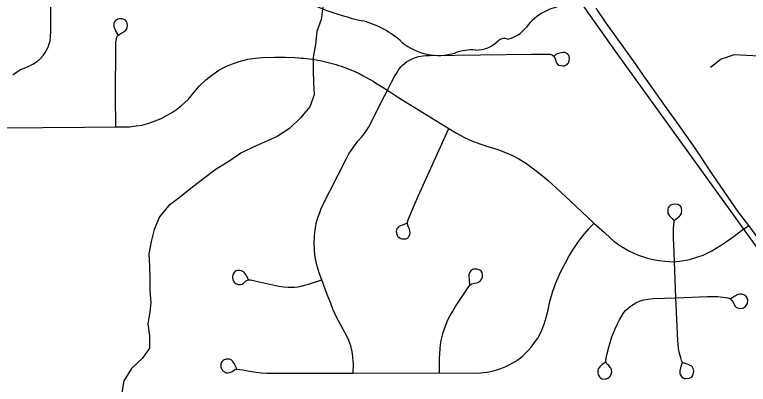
# Model space of a CAD drawing. Extents: x 0 to 34, y 0 to 22.
# Drawn here: x 4.8755 to 5.258, y 14.7147 to 14.9075 of the extents above; entities that cross this region are included whole.
import ezdxf

# ---------------------------------------------------------------- set-up
doc = ezdxf.new("R2010")
doc.units = 0
for name, color, linetype in [('GM_X_Corporation', 7, 'Continuous'), ('GM_X_Minor_River', 7, 'Continuous'), ('GM_X_State_Route', 7, 'Continuous'), ('GM_X_State_Shield', 7, 'Continuous'), ('GM_X_Township_Road', 7, 'Continuous')]:
    doc.layers.add(name, color=color, linetype=linetype)

msp = doc.modelspace()

# ---------------------------------------------------------------- linework, layer by layer
at = {"layer": 'GM_X_Corporation'}
msp.add_lwpolyline([(5.6567488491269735, 14.862306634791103), (5.572093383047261, 14.862325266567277), (5.573755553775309, 14.777138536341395), (5.398324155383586, 14.773199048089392), (5.289348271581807, 14.74877920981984), (5.226030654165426, 14.836625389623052), (5.188655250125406, 14.888481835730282), (5.144954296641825, 14.950510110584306), (5.120012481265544, 14.951488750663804), (5.09853483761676, 14.95813742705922), (4.906428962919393, 14.965130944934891), (4.905698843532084, 15.006980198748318), (4.670398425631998, 15.004522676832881)], dxfattribs=at)
at = {"layer": 'GM_X_Minor_River'}
for points in [[(5.0362051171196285, 14.91165043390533), (5.035301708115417, 14.905004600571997), (5.03306780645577, 14.898728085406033), (5.032354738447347, 14.891892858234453), (5.031070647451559, 14.88524418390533), (5.031117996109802, 14.878223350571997), (5.031348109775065, 14.872153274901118), (5.031581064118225, 14.865704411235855), (5.029346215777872, 14.85942789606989), (5.024454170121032, 14.853702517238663), (5.018801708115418, 14.848161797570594), (5.012382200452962, 14.843945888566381), (4.999525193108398, 14.838166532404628), (4.993475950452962, 14.835280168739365), (4.987057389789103, 14.830872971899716), (4.980446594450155, 14.826844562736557), (4.974030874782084, 14.822058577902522), (4.968182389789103, 14.817465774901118), (4.961957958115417, 14.81249039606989), (4.9557316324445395, 14.807705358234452), (4.9510280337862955, 14.801981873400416), (4.948226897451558, 14.79551217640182), (4.946562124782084, 14.789238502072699), (4.945467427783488, 14.782781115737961), (4.945701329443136, 14.776141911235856), (4.945934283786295, 14.769692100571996), (4.945975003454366, 14.76343168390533), (4.9463954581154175, 14.757362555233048), (4.945859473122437, 14.7524260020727), (4.944953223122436, 14.74615895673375), (4.945752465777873, 14.739902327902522), (4.945796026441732, 14.733451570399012), (4.942036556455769, 14.728303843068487), (4.936383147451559, 14.722953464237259), (4.932444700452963, 14.716476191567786), (4.9313471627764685, 14.710397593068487)], [(5.263756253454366, 14.885856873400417), (5.25711610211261, 14.886191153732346), (5.250667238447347, 14.886527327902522), (5.2438556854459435, 14.884205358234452), (5.238193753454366, 14.87999323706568)]]:
    msp.add_lwpolyline(points, dxfattribs=at)
at = {"layer": 'GM_X_State_Route'}
msp.add_lwpolyline([(5.269923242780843, 14.781313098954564), (5.263538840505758, 14.790358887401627), (5.258207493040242, 14.797492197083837), (5.252947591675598, 14.804554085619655), (5.23979629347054, 14.82350274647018), (5.230186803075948, 14.837837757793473), (5.22068916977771, 14.851479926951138), (5.216616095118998, 14.857193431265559), (5.211903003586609, 14.863692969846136), (5.202691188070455, 14.876763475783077), (5.19926123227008, 14.881619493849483), (5.18369281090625, 14.9034761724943), (5.178715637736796, 14.910939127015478)], dxfattribs=at)
at = {"layer": 'GM_X_State_Shield'}
for centre, radius, start, end in [((5.090432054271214, 15.05190415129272), 0.15144107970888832, 240.41292222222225, 257.1985), ((5.165065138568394, 14.883575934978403), 0.02872754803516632, 94.40312222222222, 142.57675), ((5.045282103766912, 14.858284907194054), 0.047382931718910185, 47.184155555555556, 75.83597222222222), ((5.128667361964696, 14.911166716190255), 0.016946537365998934, 282.8731916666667, 323.27711111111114), ((5.096529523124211, 14.916309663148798), 0.030067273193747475, 230.70037222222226, 286.29183611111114), ((5.116098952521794, 14.905069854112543), 0.016019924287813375, 268.7770194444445, 315.54927222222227), ((5.130590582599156, 14.890533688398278), 0.004510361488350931, 65.75173055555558, 132.64842222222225), ((5.113902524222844, 14.864417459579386), 0.024705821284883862, 85.69512222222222, 111.20994722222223)]:
    msp.add_arc(centre, radius, start, end, dxfattribs=at)
at = {"layer": 'GM_X_Township_Road'}
for points in [[(4.874468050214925, 14.876045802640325), (4.876350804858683, 14.877471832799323), (4.8780595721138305, 14.87855302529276), (4.879939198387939, 14.879407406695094), (4.882141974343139, 14.880320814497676), (4.884897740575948, 14.881631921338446), (4.887178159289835, 14.883110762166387), (4.88900189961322, 14.884707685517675), (4.890331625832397, 14.886245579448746), (4.891394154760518, 14.887671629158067), (4.892932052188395, 14.89057654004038), (4.8935037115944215, 14.892344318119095), (4.893901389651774, 14.89382629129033), (4.894187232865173, 14.895991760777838), (4.894414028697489, 14.899011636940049), (4.894299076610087, 14.91183049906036)], [(4.928278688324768, 14.84899444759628), (4.928086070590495, 14.865038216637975), (4.928135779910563, 14.891384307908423), (4.9282786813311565, 14.893189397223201), (4.92849616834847, 14.89485155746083), (4.928719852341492, 14.89570593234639), (4.929139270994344, 14.896426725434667), (4.929788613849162, 14.897010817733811), (4.93036649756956, 14.897346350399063), (4.93151911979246, 14.898011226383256), (4.932131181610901, 14.898433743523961), (4.932715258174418, 14.898834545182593), (4.9333490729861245, 14.899353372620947), (4.933836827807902, 14.899965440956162), (4.9342034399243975, 14.90087884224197), (4.9343246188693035, 14.901674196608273), (4.934141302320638, 14.9032586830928), (4.933836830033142, 14.903929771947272), (4.933227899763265, 14.904538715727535), (4.932615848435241, 14.904905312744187), (4.931519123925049, 14.90527192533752), (4.9306026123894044, 14.90533407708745), (4.929931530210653, 14.905271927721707), (4.929322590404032, 14.905088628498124), (4.928713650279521, 14.904846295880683), (4.928042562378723, 14.904417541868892), (4.927551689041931, 14.903808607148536), (4.927247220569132, 14.903075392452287), (4.927126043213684, 14.90246643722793), (4.927247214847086, 14.901124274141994), (4.927492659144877, 14.9003910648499), (4.928222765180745, 14.898744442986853), (4.929201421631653, 14.896914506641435)], [(5.0520058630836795, 14.720411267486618), (5.052052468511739, 14.725282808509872), (5.051996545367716, 14.726795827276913), (5.051869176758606, 14.728886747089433), (5.051661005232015, 14.730611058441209), (5.051294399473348, 14.732493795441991), (5.050719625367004, 14.73469033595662), (5.049778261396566, 14.737461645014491), (5.048734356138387, 14.739866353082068), (5.043297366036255, 14.749746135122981), (5.042539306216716, 14.751352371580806), (5.041414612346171, 14.753927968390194), (5.040258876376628, 14.756786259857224), (5.038748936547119, 14.760669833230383), (5.037285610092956, 14.764382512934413), (5.035561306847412, 14.76919190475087), (5.034408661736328, 14.772326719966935), (5.033206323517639, 14.77624757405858), (5.03252903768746, 14.779279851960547), (5.032003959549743, 14.782259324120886), (5.031795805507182, 14.78476964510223), (5.031690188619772, 14.788221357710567), (5.031795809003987, 14.791828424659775), (5.031954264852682, 14.79391933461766), (5.032268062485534, 14.796271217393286), (5.032631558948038, 14.798309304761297), (5.033050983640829, 14.799878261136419), (5.033678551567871, 14.802074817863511), (5.0345143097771, 14.80437388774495), (5.035455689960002, 14.80693392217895), (5.048405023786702, 14.832419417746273), (5.049719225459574, 14.834839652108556), (5.050909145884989, 14.836688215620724), (5.052922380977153, 14.839605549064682), (5.054646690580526, 14.84169956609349), (5.056371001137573, 14.843669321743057), (5.0583003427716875, 14.846052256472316), (5.0592044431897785, 14.847531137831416), (5.060108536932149, 14.848926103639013), (5.068096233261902, 14.864721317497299), (5.069860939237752, 14.868126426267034), (5.072017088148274, 14.872246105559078), (5.073713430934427, 14.87553315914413), (5.074468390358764, 14.876813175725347), (5.075356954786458, 14.87832311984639), (5.076779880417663, 14.8802959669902), (5.077656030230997, 14.881228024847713), (5.078643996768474, 14.88210414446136), (5.079690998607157, 14.882803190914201), (5.080998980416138, 14.883635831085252), (5.082695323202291, 14.884456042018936), (5.08444758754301, 14.885114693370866), (5.086091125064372, 14.88560557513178), (5.088390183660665, 14.886043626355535), (5.090086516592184, 14.886208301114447), (5.091838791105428, 14.886267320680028), (5.144897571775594, 14.886866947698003), (5.151030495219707, 14.886929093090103), (5.154755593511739, 14.886811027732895), (5.155905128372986, 14.886372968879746), (5.156560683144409, 14.88588208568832), (5.157147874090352, 14.884906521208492), (5.1573840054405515, 14.884073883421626), (5.15765740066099, 14.883089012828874), (5.158039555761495, 14.88232162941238), (5.15853354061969, 14.881610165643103), (5.1592450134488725, 14.881228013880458), (5.16039453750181, 14.880898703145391), (5.161379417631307, 14.88073404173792), (5.162199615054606, 14.880842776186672), (5.162749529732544, 14.881063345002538), (5.163513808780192, 14.88144549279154), (5.163951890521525, 14.881992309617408), (5.164337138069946, 14.882539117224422), (5.164610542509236, 14.883691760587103), (5.164666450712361, 14.884403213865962), (5.164501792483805, 14.885934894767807), (5.164116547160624, 14.886646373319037), (5.163625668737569, 14.887084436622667), (5.163075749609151, 14.887469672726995), (5.1623642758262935, 14.88768714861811), (5.161652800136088, 14.887743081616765), (5.160447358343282, 14.887634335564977), (5.159518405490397, 14.887469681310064), (5.157840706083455, 14.886866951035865), (5.156846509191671, 14.886068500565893)], [(4.868406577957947, 14.84838241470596), (4.911958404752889, 14.848776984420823), (4.928278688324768, 14.84899444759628), (4.935284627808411, 14.849065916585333), (4.938751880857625, 14.84942630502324), (4.941784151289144, 14.849932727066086), (4.945394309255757, 14.850942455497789), (4.948718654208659, 14.85209818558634), (4.951822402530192, 14.853399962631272), (4.954711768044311, 14.854844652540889), (4.957237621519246, 14.856360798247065), (4.959766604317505, 14.85809441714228), (4.9624385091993, 14.860113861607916), (4.965977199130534, 14.863292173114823), (4.969084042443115, 14.867048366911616), (4.971681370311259, 14.870152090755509), (4.97514861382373, 14.87354787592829), (4.978255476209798, 14.876002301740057), (4.981865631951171, 14.878459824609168), (4.9855472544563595, 14.880407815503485), (4.989085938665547, 14.88185249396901), (4.99248172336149, 14.88307970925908), (4.997101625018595, 14.88423544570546), (5.000857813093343, 14.88488477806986), (5.004685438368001, 14.88517372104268), (5.010896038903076, 14.885251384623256), (5.016457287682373, 14.885319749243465), (5.021512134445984, 14.885102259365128), (5.02340420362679, 14.884974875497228), (5.024833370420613, 14.88488479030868), (5.026256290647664, 14.884769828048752), (5.027682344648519, 14.884630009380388), (5.029102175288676, 14.884465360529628), (5.030518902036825, 14.884275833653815), (5.031932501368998, 14.884061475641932), (5.033343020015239, 14.883822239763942), (5.0347504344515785, 14.883558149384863), (5.036151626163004, 14.883269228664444), (5.03754659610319, 14.88295853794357), (5.038935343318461, 14.882622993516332), (5.040321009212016, 14.88225948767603), (5.0416973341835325, 14.88187423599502), (5.043067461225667, 14.881467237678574), (5.044431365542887, 14.881035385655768), (5.0457890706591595, 14.880578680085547), (5.047134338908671, 14.880097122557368), (5.048473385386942, 14.879593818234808), (5.049803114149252, 14.879065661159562), (5.051123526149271, 14.878515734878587), (5.0524346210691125, 14.877944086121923), (5.055013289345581, 14.876735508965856), (5.057240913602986, 14.875626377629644), (5.058555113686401, 14.874936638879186), (5.059856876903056, 14.8742220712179), (5.061146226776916, 14.873482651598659), (5.06242314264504, 14.872724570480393), (5.063687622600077, 14.871944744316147), (5.069860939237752, 14.868126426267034), (5.07511461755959, 14.864696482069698), (5.077056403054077, 14.863466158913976), (5.101839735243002, 14.848040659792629), (5.105788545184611, 14.845685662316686), (5.110079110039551, 14.843386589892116), (5.113916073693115, 14.841687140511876), (5.118004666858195, 14.84011508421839), (5.12265873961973, 14.838608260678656), (5.127437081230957, 14.837160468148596), (5.131460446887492, 14.835650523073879), (5.13473194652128, 14.834205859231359), (5.138255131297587, 14.832316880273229), (5.142340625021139, 14.82986556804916), (5.149613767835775, 14.824375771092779), (5.153637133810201, 14.820973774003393), (5.165088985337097, 14.810388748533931), (5.1774045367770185, 14.798750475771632), (5.183012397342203, 14.793823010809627), (5.186147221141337, 14.790936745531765), (5.187859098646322, 14.789414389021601), (5.189825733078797, 14.787892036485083), (5.191792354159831, 14.78655919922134), (5.193886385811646, 14.785291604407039), (5.195989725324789, 14.78417002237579), (5.19788178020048, 14.783259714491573), (5.200252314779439, 14.782243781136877), (5.202893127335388, 14.781293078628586), (5.2054314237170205, 14.780469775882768), (5.208410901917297, 14.779835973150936), (5.211520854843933, 14.779326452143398), (5.214438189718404, 14.77894741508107), (5.2169112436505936, 14.778692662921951), (5.21951167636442, 14.778565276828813), (5.223317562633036, 14.77907480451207), (5.227316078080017, 14.779835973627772), (5.231187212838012, 14.78098550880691), (5.2344711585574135, 14.782128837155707), (5.238901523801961, 14.784272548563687), (5.2434002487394, 14.787056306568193), (5.247131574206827, 14.789554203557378), (5.250670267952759, 14.79199308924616), (5.254463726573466, 14.794857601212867), (5.258207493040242, 14.797492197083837)], [(5.079955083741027, 14.798672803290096), (5.078131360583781, 14.79785571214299), (5.07662143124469, 14.797287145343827), (5.075680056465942, 14.796849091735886), (5.0751767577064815, 14.79634576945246), (5.074797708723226, 14.795715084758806), (5.074546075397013, 14.795025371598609), (5.074421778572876, 14.794459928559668), (5.074483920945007, 14.79389136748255), (5.074608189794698, 14.793263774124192), (5.074925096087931, 14.792446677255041), (5.075301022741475, 14.791815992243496), (5.07586648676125, 14.79118840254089), (5.076748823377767, 14.79068509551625), (5.077565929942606, 14.790495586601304), (5.079513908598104, 14.790622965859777), (5.0802067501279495, 14.790936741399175), (5.080834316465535, 14.791502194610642), (5.081213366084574, 14.792067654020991), (5.081527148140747, 14.79269833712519), (5.081654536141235, 14.79332592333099), (5.081527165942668, 14.79471157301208), (5.081266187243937, 14.795522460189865), (5.080961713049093, 14.796283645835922), (5.080582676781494, 14.79722502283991), (5.080268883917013, 14.79816948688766), (5.080206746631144, 14.799176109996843), (5.080585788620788, 14.8004219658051), (5.081297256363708, 14.802161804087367), (5.082847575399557, 14.805778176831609), (5.084230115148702, 14.80917396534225), (5.08580529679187, 14.812759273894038), (5.101839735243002, 14.848040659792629)], [(5.21951167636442, 14.778565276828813), (5.219260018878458, 14.783324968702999), (5.219132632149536, 14.787575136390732), (5.219005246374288, 14.79055460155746), (5.2189431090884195, 14.793471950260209), (5.219005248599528, 14.795820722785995), (5.219117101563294, 14.797986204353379), (5.219260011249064, 14.799244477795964), (5.219511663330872, 14.80007089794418), (5.220120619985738, 14.800804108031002), (5.221034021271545, 14.801527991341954), (5.222049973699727, 14.802416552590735), (5.222494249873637, 14.802798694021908), (5.222811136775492, 14.803177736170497), (5.22306590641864, 14.803749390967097), (5.223190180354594, 14.80444844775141), (5.223292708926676, 14.805212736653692), (5.2231280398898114, 14.806604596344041), (5.222749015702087, 14.80736577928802), (5.222112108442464, 14.807999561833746), (5.221161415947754, 14.80844383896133), (5.219639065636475, 14.808695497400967), (5.218371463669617, 14.808505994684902), (5.217482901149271, 14.808126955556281), (5.2165943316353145, 14.807300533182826), (5.216150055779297, 14.806666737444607), (5.215960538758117, 14.805970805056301), (5.216087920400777, 14.804004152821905), (5.216404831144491, 14.803367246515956), (5.216976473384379, 14.802481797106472), (5.217545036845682, 14.801910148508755), (5.218306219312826, 14.801211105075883), (5.219067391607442, 14.80013303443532)], [(4.991235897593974, 14.722840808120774), (4.989968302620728, 14.725596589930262), (4.989163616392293, 14.726615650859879), (4.9883092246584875, 14.727417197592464), (4.987560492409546, 14.727737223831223), (4.986597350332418, 14.727842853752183), (4.9857429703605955, 14.72773722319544), (4.9852085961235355, 14.727631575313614), (4.984671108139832, 14.727417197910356), (4.984245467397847, 14.7271500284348), (4.983816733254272, 14.726826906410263), (4.98344079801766, 14.726401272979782), (4.983173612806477, 14.725919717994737), (4.982962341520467, 14.725385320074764), (4.98301516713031, 14.72367345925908), (4.983173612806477, 14.723244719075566), (4.983335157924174, 14.72276315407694), (4.983655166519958, 14.722334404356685), (4.9840839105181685, 14.721747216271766), (4.984618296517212, 14.721318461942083), (4.9852614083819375, 14.720892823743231), (4.985957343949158, 14.720678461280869), (4.986650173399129, 14.720622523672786), (4.987507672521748, 14.720784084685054), (4.988169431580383, 14.721051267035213), (4.988790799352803, 14.721427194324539), (4.9893655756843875, 14.721762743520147), (4.990021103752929, 14.722175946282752), (4.990717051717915, 14.722495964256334), (4.991301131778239, 14.722626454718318), (4.994373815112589, 14.722166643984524), (4.997881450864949, 14.721532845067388), (5.001358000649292, 14.72105127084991), (5.003980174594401, 14.720731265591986), (5.006975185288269, 14.72051690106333), (5.010184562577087, 14.720464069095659), (5.039771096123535, 14.720426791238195), (5.0520058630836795, 14.720411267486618), (5.096996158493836, 14.720690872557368), (5.115938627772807, 14.72050756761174), (5.118539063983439, 14.72065359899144), (5.1217577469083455, 14.720939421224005), (5.124417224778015, 14.721495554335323), (5.1268933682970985, 14.722179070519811), (5.1289811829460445, 14.722921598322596), (5.1314759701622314, 14.723909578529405), (5.133330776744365, 14.72477950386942), (5.13636615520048, 14.72651001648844), (5.138593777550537, 14.728057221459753), (5.139998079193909, 14.729209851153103), (5.143381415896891, 14.732487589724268), (5.14484475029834, 14.734124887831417), (5.146581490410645, 14.736458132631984), (5.1481877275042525, 14.738828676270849), (5.149281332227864, 14.740695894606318), (5.150356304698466, 14.742914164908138), (5.151484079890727, 14.746024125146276), (5.15258392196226, 14.749600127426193), (5.153550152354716, 14.753552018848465), (5.154562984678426, 14.757833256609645), (5.156113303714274, 14.763341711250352), (5.157660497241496, 14.767613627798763), (5.159453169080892, 14.772009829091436), (5.16094135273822, 14.774979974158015), (5.1624885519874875, 14.777766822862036), (5.164591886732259, 14.781665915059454), (5.166698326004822, 14.785071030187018), (5.169174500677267, 14.788721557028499), (5.17165064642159, 14.792064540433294), (5.174807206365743, 14.79571819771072), (5.1774045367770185, 14.798750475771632)], [(5.223572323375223, 14.725854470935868), (5.223025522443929, 14.72436316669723), (5.222621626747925, 14.723254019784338), (5.222239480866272, 14.721669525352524), (5.222304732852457, 14.720336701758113), (5.222537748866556, 14.7197184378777), (5.222749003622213, 14.719193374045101), (5.223065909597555, 14.71874909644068), (5.223572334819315, 14.718307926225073), (5.224206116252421, 14.71798793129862), (5.224712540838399, 14.717798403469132), (5.225476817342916, 14.717671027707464), (5.227188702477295, 14.717863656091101), (5.228077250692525, 14.71824268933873), (5.228456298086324, 14.71862481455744), (5.228838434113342, 14.719069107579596), (5.229217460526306, 14.719892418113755), (5.229472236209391, 14.720715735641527), (5.229534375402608, 14.72154216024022), (5.229472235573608, 14.722175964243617), (5.229217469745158, 14.722937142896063), (5.228838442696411, 14.723570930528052), (5.228394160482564, 14.724077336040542), (5.227695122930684, 14.724521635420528), (5.2269339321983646, 14.724776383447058), (5.2260671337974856, 14.725108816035), (5.225032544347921, 14.725475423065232), (5.224078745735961, 14.72591971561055), (5.223531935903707, 14.726441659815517), (5.223190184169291, 14.727187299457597), (5.222749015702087, 14.728520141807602), (5.221987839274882, 14.731372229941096), (5.221605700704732, 14.733466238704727), (5.2213509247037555, 14.735877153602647), (5.221226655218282, 14.737589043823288), (5.220210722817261, 14.759790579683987), (5.219704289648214, 14.77399821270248), (5.21951167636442, 14.778565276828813)], [(4.9973998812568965, 14.76940007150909), (4.99656103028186, 14.770969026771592), (4.99583093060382, 14.772171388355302), (4.99530895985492, 14.772851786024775), (4.994731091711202, 14.773373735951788), (4.9941066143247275, 14.773740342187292), (4.993479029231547, 14.773948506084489), (4.992904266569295, 14.774054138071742), (4.991596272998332, 14.774001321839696), (4.990968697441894, 14.773793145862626), (4.990341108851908, 14.773426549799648), (4.989871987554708, 14.7730071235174), (4.989346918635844, 14.772171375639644), (4.989138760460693, 14.771543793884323), (4.989033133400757, 14.770916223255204), (4.989085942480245, 14.770027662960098), (4.989244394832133, 14.76924473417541), (4.989611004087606, 14.768458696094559), (4.989921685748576, 14.767936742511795), (4.990393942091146, 14.76751731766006), (4.990915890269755, 14.767153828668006), (4.991596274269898, 14.766840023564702), (4.992065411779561, 14.766734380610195), (4.992798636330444, 14.766681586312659), (4.993528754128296, 14.766787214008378), (4.994156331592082, 14.766995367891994), (4.994836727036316, 14.767467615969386), (4.99535868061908, 14.767936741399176), (4.995830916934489, 14.76840899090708), (4.996458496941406, 14.768878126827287), (4.997241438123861, 14.769139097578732), (4.998443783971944, 14.769191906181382), (5.000739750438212, 14.768719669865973), (5.013173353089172, 14.765889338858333), (5.015798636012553, 14.765479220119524), (5.018048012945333, 14.765271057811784), (5.020030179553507, 14.765320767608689), (5.021390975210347, 14.765395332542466), (5.023056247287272, 14.765603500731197), (5.024789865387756, 14.765898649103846), (5.026511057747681, 14.766336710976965), (5.028661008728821, 14.766942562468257), (5.035561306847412, 14.76919190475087)], [(5.096996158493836, 14.720690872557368), (5.097058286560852, 14.728119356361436), (5.097139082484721, 14.730412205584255), (5.097306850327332, 14.733382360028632), (5.097477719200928, 14.7353707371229), (5.097800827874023, 14.737467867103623), (5.098329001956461, 14.739639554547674), (5.0988540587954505, 14.741677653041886), (5.100463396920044, 14.746008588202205), (5.101392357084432, 14.748239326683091), (5.102566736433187, 14.750529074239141), (5.103983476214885, 14.752921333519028), (5.105353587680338, 14.75523284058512), (5.11234400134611, 14.765718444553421), (5.112965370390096, 14.766560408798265), (5.113894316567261, 14.767057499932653), (5.115258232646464, 14.767365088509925), (5.116370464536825, 14.76767576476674), (5.117299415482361, 14.768045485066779), (5.118166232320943, 14.768604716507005), (5.118598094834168, 14.769036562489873), (5.119095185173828, 14.769716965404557), (5.1194027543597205, 14.770521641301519), (5.119464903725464, 14.771264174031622), (5.119343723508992, 14.772131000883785), (5.119219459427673, 14.772814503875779), (5.118722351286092, 14.773619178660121), (5.117979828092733, 14.774299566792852), (5.1170508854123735, 14.77460714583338), (5.116246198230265, 14.774793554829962), (5.1148853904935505, 14.774731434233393), (5.114142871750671, 14.77454500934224), (5.113338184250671, 14.77392674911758), (5.112719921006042, 14.773184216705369), (5.112471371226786, 14.772503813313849), (5.112347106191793, 14.771574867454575), (5.11247136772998, 14.768850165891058), (5.112657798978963, 14.766995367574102)], [(5.220210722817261, 14.759790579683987), (5.236767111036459, 14.760551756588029), (5.242014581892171, 14.760424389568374), (5.2461094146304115, 14.760026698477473), (5.247265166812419, 14.759830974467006), (5.2478585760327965, 14.759585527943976), (5.248486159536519, 14.759268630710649), (5.248917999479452, 14.758898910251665), (5.249368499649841, 14.75850124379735), (5.249828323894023, 14.757976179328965), (5.250126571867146, 14.757479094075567), (5.25037201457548, 14.75683595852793), (5.250620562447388, 14.756140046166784), (5.2509188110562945, 14.75564293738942), (5.251415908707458, 14.755145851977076), (5.251912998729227, 14.754797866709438), (5.252907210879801, 14.75440018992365), (5.25355342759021, 14.754300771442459), (5.254892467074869, 14.75440019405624), (5.255439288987, 14.754549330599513), (5.255986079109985, 14.75484759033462), (5.256483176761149, 14.755245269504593), (5.25689018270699, 14.755773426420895), (5.257275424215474, 14.756388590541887), (5.2575022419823, 14.756891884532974), (5.257623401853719, 14.757280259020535), (5.2577725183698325, 14.758125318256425), (5.257722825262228, 14.758672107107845), (5.257623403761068, 14.759268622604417), (5.25737485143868, 14.759865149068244), (5.257079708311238, 14.760312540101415), (5.2564831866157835, 14.760856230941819), (5.255986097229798, 14.761204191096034), (5.255141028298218, 14.761552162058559), (5.2543953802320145, 14.761751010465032), (5.2533545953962, 14.761701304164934), (5.252459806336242, 14.761502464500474), (5.251018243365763, 14.76070709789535), (5.2487844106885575, 14.759318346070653)], [(5.183344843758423, 14.726003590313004), (5.181822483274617, 14.724944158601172), (5.180564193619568, 14.723884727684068), (5.179703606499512, 14.722825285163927), (5.179504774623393, 14.722095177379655), (5.179570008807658, 14.720703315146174), (5.179703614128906, 14.719976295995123), (5.179902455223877, 14.719379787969), (5.180365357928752, 14.718584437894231), (5.180893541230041, 14.717991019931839), (5.181754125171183, 14.717593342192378), (5.182748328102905, 14.717394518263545), (5.183478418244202, 14.717459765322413), (5.184006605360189, 14.717599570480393), (5.184801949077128, 14.717857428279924), (5.185463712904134, 14.71845394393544), (5.186060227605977, 14.719115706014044), (5.186523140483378, 14.720041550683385), (5.186787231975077, 14.721234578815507), (5.186697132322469, 14.722135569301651), (5.1864578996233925, 14.722955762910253), (5.1860291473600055, 14.723527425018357), (5.185662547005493, 14.723949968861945), (5.185199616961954, 14.724412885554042), (5.18461552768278, 14.724937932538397), (5.184205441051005, 14.72533873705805), (5.183807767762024, 14.72600358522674), (5.183677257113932, 14.726730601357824), (5.183773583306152, 14.727640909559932), (5.183972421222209, 14.72879974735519), (5.184071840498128, 14.72938073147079), (5.185000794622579, 14.733286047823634), (5.185926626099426, 14.736464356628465), (5.186855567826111, 14.739378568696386), (5.188511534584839, 14.743551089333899), (5.189636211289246, 14.7459340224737), (5.190829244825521, 14.748385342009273), (5.192690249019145, 14.751535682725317), (5.194007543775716, 14.753154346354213), (5.1952658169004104, 14.754477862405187), (5.197052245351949, 14.755866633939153), (5.199304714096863, 14.757193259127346), (5.201622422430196, 14.75818433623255), (5.203477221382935, 14.75871561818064), (5.205794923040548, 14.759113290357), (5.208348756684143, 14.759411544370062), (5.220210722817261, 14.759790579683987)]]:
    msp.add_lwpolyline(points, dxfattribs=at)

doc.saveas('drawing.dxf')
